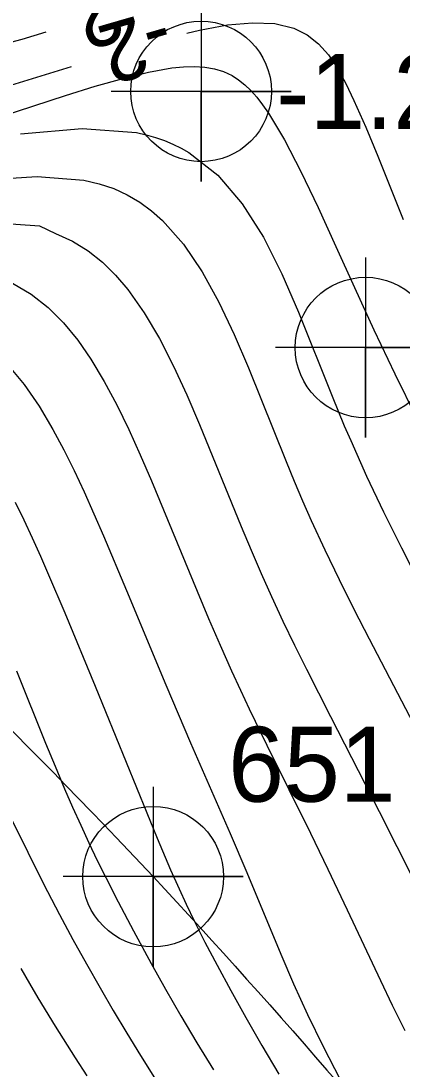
# Model space of a CAD drawing. Extents: x 2602990 to 2605851, y 618069 to 619180.
# Drawn here: x 2604077.46 to 2604090.15, y 618384.06 to 618419.03 of the extents above; entities that cross this region are included whole.
import ezdxf

# ---------------------------------------------------------------- set-up
doc = ezdxf.new("R2010")
doc.units = 0
for name, color, linetype in [('DTM Contours Major', 7, 'Continuous'), ('DTM Contours Minor', 7, 'Continuous'), ('DTM Contours Minor Text', 7, 'Continuous'), ('Exist DTM Breakline', 7, 'Continuous'), ('Exist DTM Breakline Underwater', 7, 'Continuous'), ('Exist DTM Breakline Underwater Cogo Number', 7, 'Continuous'), ('Exist DTM Breakline Underwater Cogo Point CELL', 7, 'Continuous'), ('Exist DTM Regular Point Underwater CELL', 7, 'Continuous'), ('Exist DTM Regular Point Underwater Cogo Elevation', 7, 'Continuous')]:
    doc.layers.add(name, color=color, linetype=linetype)

# ---------------------------------------------------------------- blocks, each defined once
blk = doc.blocks.new('EXIST DTM BREAKLINE UNDERWATER COGO POINT')
at = {"layer": 'Exist DTM Breakline Underwater Cogo Point CELL'}
blk.add_lwpolyline([(0, 0.06), (0, -0.06), (0, 0), (0.06, 0), (-0.06, 0)], dxfattribs=at)
blk.add_circle((0, 0), 0.04688, dxfattribs=at)

msp = doc.modelspace()

# ---------------------------------------------------------------- linework, layer by layer
at = {"layer": 'DTM Contours Major'}
msp.add_lwpolyline([(2604077.305, 618397.346), (2604078.276, 618394.934), (2604078.594, 618394.163), (2604078.909, 618393.416), (2604079.18, 618392.795), (2604079.45, 618392.193), (2604079.723, 618391.604), (2604080, 618391.024), (2604080.282, 618390.45), (2604080.694, 618389.639), (2604081.204, 618388.671), (2604081.793, 618387.587), (2604082.275, 618386.722), (2604082.785, 618385.836), (2604083.318, 618384.936), (2604083.875, 618384.033)], dxfattribs=at)
at = {"layer": 'DTM Contours Minor'}
for points in [[(2604069.984, 618419.855), (2604069.798, 618418.626), (2604069.757, 618417.546), (2604069.556, 618416.418), (2604070.167, 618415.873), (2604071.578, 618415.808), (2604073.154, 618415.918), (2604075.048, 618416.315), (2604077.122, 618416.892), (2604079.139, 618417.512)], [(2604071.393, 618419.834), (2604071.418, 618418.99), (2604071.289, 618418.098), (2604072.054, 618417.852), (2604072.96, 618417.613), (2604074.224, 618417.677), (2604075.764, 618417.972), (2604077.497, 618418.429), (2604078.297, 618418.667)], [(2604082.981, 618418.624), (2604083.402, 618418.726), (2604084.338, 618418.897), (2604085.177, 618418.974), (2604085.916, 618418.944), (2604086.551, 618418.792), (2604086.988, 618418.574), (2604087.367, 618418.273), (2604087.701, 618417.896), (2604088.002, 618417.451), (2604088.282, 618416.943), (2604088.553, 618416.379), (2604088.944, 618415.492), (2604089.346, 618414.522), (2604090.191, 618412.402)], [(2604076.8, 618415.846), (2604078.944, 618416.542), (2604079.934, 618416.852), (2604080.859, 618417.117), (2604081.711, 618417.325), (2604082.484, 618417.462), (2604082.876, 618417.503), (2604083.242, 618417.514), (2604083.585, 618417.494), (2604083.907, 618417.438), (2604084.208, 618417.345), (2604084.491, 618417.212), (2604084.708, 618417.072), (2604084.915, 618416.905), (2604085.117, 618416.709), (2604085.313, 618416.485), (2604085.508, 618416.233), (2604085.702, 618415.954), (2604086.236, 618415.063), (2604086.787, 618414.003), (2604087.358, 618412.806), (2604087.951, 618411.505), (2604088.569, 618410.134), (2604089.213, 618408.727), (2604089.912, 618407.259), (2604090.633, 618405.793)], [(2604077.443, 618415.267), (2604079.495, 618415.448), (2604081.309, 618415.308), (2604081.63, 618415.235), (2604081.938, 618415.147), (2604082.235, 618415.043), (2604082.519, 618414.923), (2604082.793, 618414.788), (2604083.056, 618414.637), (2604084.012, 618413.883), (2604084.83, 618412.926), (2604085.536, 618411.813), (2604086.154, 618410.592), (2604086.709, 618409.312), (2604087.823, 618406.515), (2604088.231, 618405.525), (2604088.443, 618405.029), (2604088.974, 618403.846), (2604089.538, 618402.654), (2604090.131, 618401.455), (2604090.744, 618400.249)], [(2604076.236, 618413.725), (2604077.995, 618413.846), (2604079.551, 618413.724), (2604080.068, 618413.602), (2604080.549, 618413.437), (2604080.997, 618413.23), (2604081.415, 618412.982), (2604081.806, 618412.694), (2604082.173, 618412.368), (2604082.869, 618411.581), (2604083.49, 618410.664), (2604084.05, 618409.65), (2604084.561, 618408.569), (2604085.036, 618407.453), (2604086.29, 618404.33), (2604086.561, 618403.674), (2604086.84, 618403.019), (2604087.128, 618402.365), (2604087.58, 618401.382), (2604088.056, 618400.395), (2604088.549, 618399.405), (2604089.055, 618398.413), (2604092.689, 618391.441)], [(2604076.639, 618412.298), (2604078.07, 618412.196), (2604078.609, 618411.938), (2604079.177, 618411.682), (2604079.696, 618411.364), (2604080.171, 618410.986), (2604080.61, 618410.554), (2604081.019, 618410.072), (2604081.568, 618409.294), (2604082.073, 618408.437), (2604082.543, 618407.518), (2604082.985, 618406.557), (2604083.406, 618405.571), (2604084.798, 618402.164), (2604085.128, 618401.375), (2604085.465, 618400.595), (2604085.809, 618399.823), (2604086.186, 618399.008), (2604086.573, 618398.202), (2604086.967, 618397.403), (2604087.768, 618395.823), (2604089.393, 618392.652), (2604090.571, 618390.317)], [(2604077.174, 618410.283), (2604077.799, 618409.919), (2604078.364, 618409.474), (2604078.878, 618408.958), (2604079.349, 618408.379), (2604079.785, 618407.746), (2604080.23, 618407.007), (2604080.649, 618406.223), (2604081.048, 618405.403), (2604081.43, 618404.556), (2604081.802, 618403.689), (2604083.326, 618400.009), (2604083.71, 618399.098), (2604084.094, 618398.208), (2604084.477, 618397.345), (2604084.771, 618396.703), (2604085.065, 618396.078), (2604085.649, 618394.87), (2604087.103, 618391.929), (2604087.684, 618390.735), (2604088.328, 618389.378), (2604089.433, 618387.02), (2604089.828, 618386.193), (2604090.242, 618385.342)], [(2604077.014, 618407.571), (2604077.56, 618406.907), (2604078.059, 618406.177), (2604078.522, 618405.398), (2604078.883, 618404.726), (2604079.23, 618404.032), (2604079.564, 618403.32), (2604079.891, 618402.59), (2604080.212, 618401.847), (2604080.976, 618400.032), (2604082.289, 618396.881), (2604083.109, 618394.944), (2604084.428, 618391.915), (2604084.98, 618390.62), (2604086.116, 618387.889), (2604086.541, 618386.905), (2604087.007, 618385.879), (2604087.522, 618384.813), (2604088.092, 618383.712)], [(2604077.262, 618402.972), (2604077.55, 618402.381), (2604077.831, 618401.782), (2604078.105, 618401.172), (2604078.376, 618400.552), (2604078.916, 618399.28), (2604079.93, 618396.832), (2604082, 618391.766), (2604082.444, 618390.71), (2604082.724, 618390.075), (2604082.964, 618389.557), (2604083.244, 618388.98), (2604083.589, 618388.295), (2604083.992, 618387.524), (2604084.447, 618386.683), (2604084.946, 618385.786), (2604085.483, 618384.851), (2604086.053, 618383.894)], [(2604077.158, 618392.376), (2604077.681, 618391.3), (2604078.21, 618390.241), (2604078.741, 618389.217), (2604079.191, 618388.38), (2604079.641, 618387.568), (2604080.096, 618386.768), (2604080.534, 618386.013), (2604080.98, 618385.261), (2604081.437, 618384.514), (2604081.905, 618383.773)], [(2604077.451, 618387.414), (2604077.737, 618386.917), (2604078.024, 618386.433), (2604078.599, 618385.492), (2604079.269, 618384.43), (2604079.655, 618383.836)]]:
    msp.add_lwpolyline(points, dxfattribs=at)
at = {"layer": 'Exist DTM Breakline'}
msp.add_spline([(2604056.195, 618608.101), (2604070.612, 618564.846), (2604060.948, 618498.617), (2604052.223, 618447.183), (2604051.568, 618445.166), (2604051.779, 618438.355), (2604056.316, 618420.051), (2604056.045, 618414.227), (2604060.112, 618404.174), (2604065.814, 618393.977), (2604079.591, 618374.932), (2604102.645, 618354.376), (2604129.573, 618330.438), (2604185.644, 618288.739), (2604229.181, 618260.22), (2604259.941, 618240.43), (2604275.412, 618231.212), (2604276.014, 618212.47)], degree=3, dxfattribs=at)
at = {"layer": 'Exist DTM Breakline Underwater'}
for points in [[(2604079.985, 618669.398), (2604080.498, 618655.701), (2604080.544, 618620.53), (2604079.102, 618556.838), (2604066.566, 618502.508), (2604057.691, 618449.657), (2604060.643, 618427.367), (2604061.965, 618415.95), (2604060.058, 618413.35)], [(2604068.235, 618404.026), (2604081.862, 618390.481), (2604106.657, 618363.116), (2604137.711, 618338.436), (2604184.389, 618299.643), (2604239.062, 618271.475), (2604260.626, 618254.325), (2604289.805, 618238.046)]]:
    msp.add_spline(points, degree=3, dxfattribs=at)
at = {"layer": 'Exist DTM Regular Point Underwater CELL'}
for points in [[(2604083.46, 618419.68), (2604083.46, 618413.68), (2604083.46, 618416.68), (2604086.46, 618416.68), (2604080.46, 618416.68)], [(2604088.938, 618411.135), (2604088.938, 618405.135), (2604088.938, 618408.135), (2604091.938, 618408.135), (2604085.938, 618408.135)]]:
    msp.add_lwpolyline(points, dxfattribs=at)
for centre in [(2604083.46, 618416.68), (2604088.938, 618408.135)]:
    msp.add_circle(centre, 2.344, dxfattribs=at)

# ---------------------------------------------------------------- block references
at = {"layer": 'Exist DTM Breakline Underwater Cogo Point CELL', "xscale": 50, "yscale": 50}
msp.add_blockref('EXIST DTM BREAKLINE UNDERWATER COGO POINT', (2604081.862, 618390.481), dxfattribs=at)

# ---------------------------------------------------------------- texts
at = {"layer": 'DTM Contours Minor Text'}
for rotation, p in [(196.6425, (2604081.337, 618420.623)), (196.1473, (2604082.188, 618419.469))]:
    msp.add_text('-2', height=2, rotation=rotation, dxfattribs=at).set_placement(p)
at = {"layer": 'Exist DTM Breakline Underwater Cogo Number'}
msp.add_text('651', height=2.5, dxfattribs=at).set_placement((2604084.362, 618392.981))
at = {"layer": 'Exist DTM Regular Point Underwater Cogo Elevation'}
msp.add_text('-1.29', height=2.5, dxfattribs=at).set_placement((2604085.96, 618415.43))

doc.saveas('drawing.dxf')
